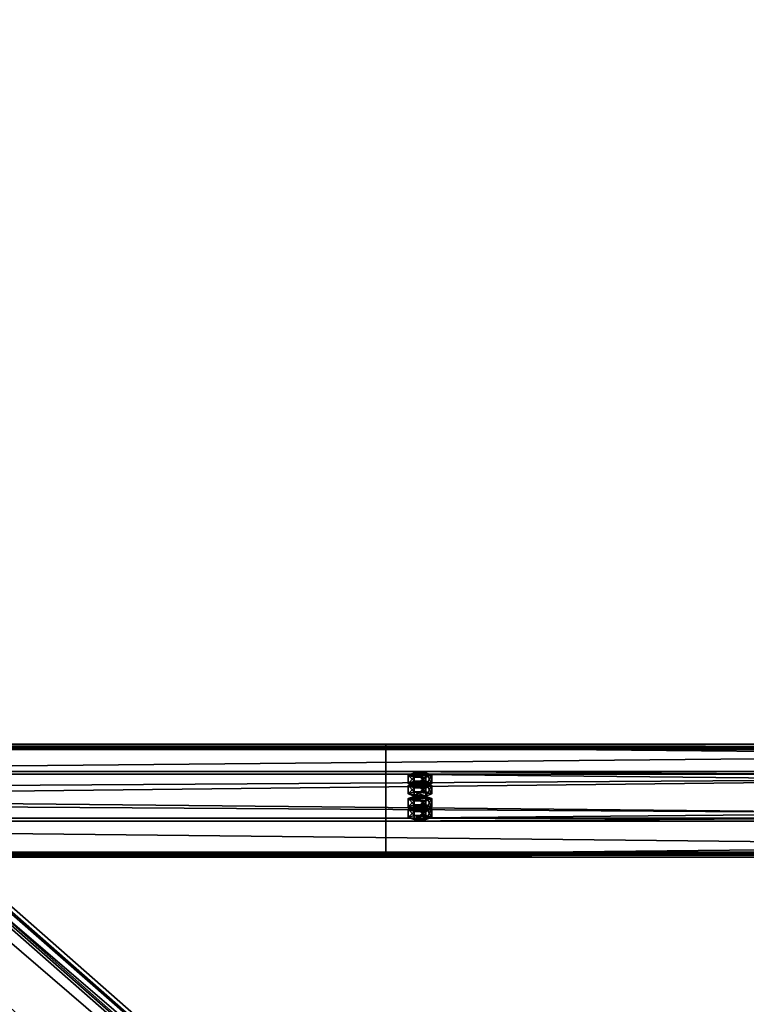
# Model space of a CAD drawing. Header units: millimetres. Extents: x -333 to 67333, y -930 to 39730.
# Tile 849 of 1056: x 4577 to 5217, y 30311 to 31178. Entities that reach past the tile are written whole.
import ezdxf

# ---------------------------------------------------------------- set-up
doc = ezdxf.new("R2010")
doc.units = ezdxf.units.MM
for name, color, linetype in [('13', 7, 'Continuous'), ('3', 7, 'Continuous'), ('95', 7, 'Continuous')]:
    doc.layers.add(name, color=color, linetype=linetype)

msp = doc.modelspace()

# ---------------------------------------------------------------- meshes
at = {"layer": '13', "color": 30}
mesh = msp.add_polyface(dxfattribs=at)
corners = [(-330.01, 30443.45, 5208.49), (-330.01, 30515.84, 5193.1), (6099.99, 30515.84, 5193.1), (6099.99, 30443.45, 5208.49), (-330.01, 30474.67, 4999.43), (6099.99, 30474.67, 4999.43), (-330.01, 30535.32, 4986.54), (6099.99, 30535.32, 4986.54), (-330.01, 30538.02, 4999.26), (6099.99, 30538.02, 4999.26), (-330.01, 30539.97, 4998.84), (6099.99, 30539.97, 4998.84), (-330.01, 30536.86, 4984.17), (6099.99, 30536.86, 4984.17), (-330.01, 30472.3, 4997.89), (6099.99, 30472.3, 4997.89), (-330.01, 30513.46, 5191.56), (6099.99, 30513.46, 5191.56), (-330.01, 30444.99, 5206.12), (6099.99, 30444.99, 5206.12), (-330.01, 30442.29, 5193.4), (6099.99, 30442.29, 5193.4), (-330.01, 30440.33, 5193.82), (6099.99, 30440.33, 5193.82)]
mesh.append_faces([[corners[k] for k in face] for face in [(0, 2, 3, 3), (1, 5, 2, 2), (4, 7, 5, 5), (6, 9, 7, 7), (8, 11, 9, 9), (10, 13, 11, 11), (12, 15, 13, 13), (14, 17, 15, 15), (16, 19, 17, 17), (18, 21, 19, 19), (20, 23, 21, 21), (22, 3, 23, 23), (8, 12, 10, 10), (18, 22, 20, 20), (13, 9, 11, 11)]], dxfattribs={"vtx0": -1, "color": 30})
mesh.append_faces([[corners[k] for k in face] for face in [(12, 6, 14, 14), (14, 1, 16, 16), (0, 16, 1, 1), (16, 0, 18, 18), (22, 18, 0, 0), (3, 19, 23, 23), (19, 2, 17, 17), (17, 2, 15, 15), (15, 5, 13, 13)]], dxfattribs={"vtx0": -1, "vtx1": -1, "color": 30})
mesh.append_faces([[corners[k] for k in face] for face in [(12, 8, 6, 6), (14, 6, 4, 4), (14, 4, 1, 1), (19, 3, 2, 2), (15, 2, 5, 5), (13, 5, 7, 7), (13, 7, 9, 9)]], dxfattribs={"vtx0": -1, "vtx2": -1, "vtx3": -1, "color": 30})
mesh.append_faces([[corners[k] for k in face] for face in [(21, 23, 19, 19)]], dxfattribs={"vtx1": -1, "color": 30})
mesh.append_faces([[corners[k] for k in face] for face in [(0, 1, 2, 2), (1, 4, 5, 5), (4, 6, 7, 7), (6, 8, 9, 9), (8, 10, 11, 11), (10, 12, 13, 13), (12, 14, 15, 15), (14, 16, 17, 17), (16, 18, 19, 19), (18, 20, 21, 21), (20, 22, 23, 23), (22, 0, 3, 3)]], dxfattribs={"vtx2": -1, "vtx3": -1, "color": 30})
mesh = msp.add_polyface(dxfattribs=at)
corners = [(4899.99, 30443.45, 5208.49), (4899.99, 30515.84, 5193.1), (11699.99, 30515.84, 5193.1), (11699.99, 30443.45, 5208.49), (4899.99, 30474.67, 4999.43), (11699.99, 30474.67, 4999.43), (4899.99, 30535.32, 4986.54), (11699.99, 30535.32, 4986.54), (4899.99, 30538.02, 4999.26), (11699.99, 30538.02, 4999.26), (4899.99, 30539.97, 4998.84), (11699.99, 30539.97, 4998.84), (4899.99, 30536.86, 4984.17), (11699.99, 30536.86, 4984.17), (4899.99, 30472.3, 4997.89), (11699.99, 30472.3, 4997.89), (4899.99, 30513.46, 5191.56), (11699.99, 30513.46, 5191.56), (4899.99, 30444.99, 5206.12), (11699.99, 30444.99, 5206.12), (4899.99, 30442.29, 5193.4), (11699.99, 30442.29, 5193.4), (4899.99, 30440.33, 5193.82), (11699.99, 30440.33, 5193.82)]
mesh.append_faces([[corners[k] for k in face] for face in [(0, 2, 3, 3), (1, 5, 2, 2), (4, 7, 5, 5), (6, 9, 7, 7), (8, 11, 9, 9), (10, 13, 11, 11), (12, 15, 13, 13), (14, 17, 15, 15), (16, 19, 17, 17), (18, 21, 19, 19), (20, 23, 21, 21), (22, 3, 23, 23), (8, 12, 10, 10), (18, 22, 20, 20), (11, 7, 9, 9)]], dxfattribs={"vtx0": -1, "color": 30})
mesh.append_faces([[corners[k] for k in face] for face in [(12, 6, 14, 14), (14, 1, 16, 16), (0, 16, 1, 1), (16, 0, 18, 18), (22, 18, 0, 0), (3, 19, 23, 23), (19, 2, 17, 17), (17, 2, 15, 15), (15, 5, 13, 13), (13, 7, 11, 11)]], dxfattribs={"vtx0": -1, "vtx1": -1, "color": 30})
mesh.append_faces([[corners[k] for k in face] for face in [(12, 8, 6, 6), (14, 6, 4, 4), (14, 4, 1, 1), (19, 3, 2, 2), (15, 2, 5, 5), (13, 5, 7, 7)]], dxfattribs={"vtx0": -1, "vtx2": -1, "vtx3": -1, "color": 30})
mesh.append_faces([[corners[k] for k in face] for face in [(21, 23, 19, 19)]], dxfattribs={"vtx1": -1, "color": 30})
mesh.append_faces([[corners[k] for k in face] for face in [(0, 1, 2, 2), (1, 4, 5, 5), (4, 6, 7, 7), (6, 8, 9, 9), (8, 10, 11, 11), (10, 12, 13, 13), (12, 14, 15, 15), (14, 16, 17, 17), (16, 18, 19, 19), (18, 20, 21, 21), (20, 22, 23, 23), (22, 0, 3, 3)]], dxfattribs={"vtx2": -1, "vtx3": -1, "color": 30})
at = {"layer": '3', "color": 91}
mesh = msp.add_polyface(dxfattribs=at)
corners = [(5204.31, 29819.17, 5017.15), (5154.82, 29765.35, 5028.59), (296.56, 34039.69, 4120.09), (346.04, 34093.5, 4108.65), (5154.82, 29780.74, 5100.97), (296.56, 34055.07, 4192.48), (5204.31, 29834.55, 5089.53), (346.04, 34108.89, 4181.04), (5206.31, 29820.73, 5013.75), (5206.31, 29837.36, 5092), (348.05, 34111.69, 4183.51), (348.05, 34095.06, 4105.26), (5152.82, 29779.18, 5104.37), (294.55, 34053.51, 4195.87), (5152.82, 29762.55, 5026.12), (294.55, 34036.88, 4117.62)]
mesh.append_faces([[corners[k] for k in face] for face in [(0, 2, 3, 3), (1, 5, 2, 2), (4, 7, 5, 5), (6, 3, 7, 7), (8, 10, 11, 11), (9, 13, 10, 10), (12, 15, 13, 13), (14, 11, 15, 15)]], dxfattribs={"vtx0": -1, "color": 91})
mesh.append_faces([[corners[k] for k in face] for face in [(9, 6, 12, 12), (6, 8, 0, 0), (0, 8, 1, 1), (12, 4, 14, 14), (4, 12, 6, 6), (14, 1, 8, 8), (11, 3, 15, 15), (3, 10, 7, 7), (7, 10, 5, 5), (15, 2, 13, 13), (2, 15, 3, 3), (13, 5, 10, 10)]], dxfattribs={"vtx0": -1, "vtx1": -1, "color": 91})
mesh.append_faces([[corners[k] for k in face] for face in [(6, 9, 8, 8), (14, 4, 1, 1), (3, 11, 10, 10), (13, 2, 5, 5)]], dxfattribs={"vtx0": -1, "vtx2": -1, "vtx3": -1, "color": 91})
mesh.append_faces([[corners[k] for k in face] for face in [(0, 1, 2, 2), (1, 4, 5, 5), (4, 6, 7, 7), (6, 0, 3, 3), (8, 9, 10, 10), (9, 12, 13, 13), (12, 14, 15, 15), (14, 8, 11, 11)]], dxfattribs={"vtx2": -1, "vtx3": -1, "color": 91})
at = {"layer": '95', "color": 20}
mesh = msp.add_polyface(dxfattribs=at)
corners = [(4935.99, 30505.44, 5144.2), (4935.19, 30504.82, 5141.26), (4935.19, 30502.86, 5141.68), (4935.99, 30503.48, 5144.61), (4932.99, 30504.36, 5139.11), (4932.99, 30502.4, 5139.53), (4929.99, 30504.19, 5138.33), (4929.99, 30502.24, 5138.74), (4926.99, 30504.36, 5139.11), (4926.99, 30502.4, 5139.53), (4924.79, 30504.82, 5141.26), (4924.79, 30502.86, 5141.68), (4923.99, 30505.44, 5144.2), (4923.99, 30503.48, 5144.61), (4924.79, 30506.06, 5147.13), (4924.79, 30504.11, 5147.55), (4926.99, 30506.52, 5149.28), (4926.99, 30504.56, 5149.7), (4929.99, 30506.69, 5150.07), (4929.99, 30504.73, 5150.48), (4932.99, 30506.52, 5149.28), (4932.99, 30504.56, 5149.7), (4935.19, 30506.06, 5147.13), (4935.19, 30504.11, 5147.55), (4940.38, 30503.48, 5144.61), (4935.19, 30501.61, 5135.81), (4935.19, 30494.28, 5137.37), (4940.38, 30496.15, 5146.17), (4924.79, 30501.61, 5135.81), (4924.79, 30494.28, 5137.37), (4919.6, 30503.48, 5144.61), (4919.6, 30496.15, 5146.17), (4924.79, 30505.36, 5153.42), (4924.79, 30498.02, 5154.98), (4935.19, 30505.36, 5153.42), (4935.19, 30498.02, 5154.98), (4940.38, 30512.78, 5142.64), (4935.19, 30510.91, 5133.83), (4935.19, 30503.57, 5135.39), (4940.38, 30505.44, 5144.2), (4924.79, 30510.91, 5133.83), (4924.79, 30503.57, 5135.39), (4919.6, 30512.78, 5142.64), (4919.6, 30505.44, 5144.2), (4924.79, 30514.65, 5151.44), (4924.79, 30507.31, 5153), (4935.19, 30514.65, 5151.44), (4935.19, 30507.31, 5153), (4935.99, 30484.65, 5046.38), (4935.19, 30484.03, 5043.45), (4935.19, 30482.07, 5043.86), (4935.99, 30482.69, 5046.8), (4932.99, 30483.57, 5041.3), (4932.99, 30481.61, 5041.72), (4929.99, 30483.4, 5040.51), (4929.99, 30481.45, 5040.93), (4926.99, 30483.57, 5041.3), (4926.99, 30481.61, 5041.72), (4924.79, 30484.03, 5043.45), (4924.79, 30482.07, 5043.86), (4923.99, 30484.65, 5046.38), (4923.99, 30482.69, 5046.8), (4924.79, 30485.27, 5049.32), (4924.79, 30483.32, 5049.73), (4926.99, 30485.73, 5051.47), (4926.99, 30483.77, 5051.88), (4929.99, 30485.9, 5052.25), (4929.99, 30483.94, 5052.67), (4932.99, 30485.73, 5051.47), (4932.99, 30483.77, 5051.88), (4935.19, 30485.27, 5049.32), (4935.19, 30483.32, 5049.73), (4940.38, 30482.69, 5046.8), (4935.19, 30480.82, 5037.99), (4935.19, 30473.49, 5039.55), (4940.38, 30475.36, 5048.36), (4924.79, 30480.82, 5037.99), (4924.79, 30473.49, 5039.55), (4919.6, 30482.69, 5046.8), (4919.6, 30475.36, 5048.36), (4924.79, 30484.56, 5055.6), (4924.79, 30477.23, 5057.16), (4935.19, 30484.56, 5055.6), (4935.19, 30477.23, 5057.16), (4940.38, 30491.99, 5044.82), (4935.19, 30490.11, 5036.02), (4935.19, 30482.78, 5037.58), (4940.38, 30484.65, 5046.38), (4924.79, 30490.11, 5036.02), (4924.79, 30482.78, 5037.58), (4919.6, 30491.99, 5044.82), (4919.6, 30484.65, 5046.38), (4924.79, 30493.86, 5053.63), (4924.79, 30486.52, 5055.19), (4935.19, 30493.86, 5053.63), (4935.19, 30486.52, 5055.19)]
mesh.append_faces([[corners[k] for k in face] for face in [(0, 2, 3, 3), (1, 5, 2, 2), (4, 7, 5, 5), (6, 9, 7, 7), (8, 11, 9, 9), (10, 13, 11, 11), (12, 15, 13, 13), (14, 17, 15, 15), (16, 19, 17, 17), (18, 21, 19, 19), (20, 23, 21, 21), (22, 3, 23, 23), (4, 8, 6, 6), (16, 20, 18, 18), (23, 19, 21, 21), (11, 7, 9, 9), (24, 26, 27, 27), (25, 29, 26, 26), (28, 31, 29, 29), (30, 33, 31, 31), (32, 35, 33, 33), (34, 27, 35, 35), (25, 30, 28, 28), (32, 24, 34, 34), (27, 33, 35, 35), (31, 26, 29, 29), (36, 38, 39, 39), (37, 41, 38, 38), (40, 43, 41, 41), (42, 45, 43, 43), (44, 47, 45, 45), (46, 39, 47, 47), (37, 42, 40, 40), (44, 36, 46, 46), (39, 45, 47, 47), (43, 38, 41, 41), (48, 50, 51, 51), (49, 53, 50, 50), (52, 55, 53, 53), (54, 57, 55, 55), (56, 59, 57, 57), (58, 61, 59, 59), (60, 63, 61, 61), (62, 65, 63, 63), (64, 67, 65, 65), (66, 69, 67, 67), (68, 71, 69, 69), (70, 51, 71, 71), (52, 56, 54, 54), (64, 68, 66, 66), (69, 65, 67, 67), (59, 55, 57, 57), (72, 74, 75, 75), (73, 77, 74, 74), (76, 79, 77, 77), (78, 81, 79, 79), (80, 83, 81, 81), (82, 75, 83, 83), (73, 78, 76, 76), (80, 72, 82, 82), (75, 81, 83, 83), (79, 74, 77, 77), (84, 86, 87, 87), (85, 89, 86, 86), (88, 91, 89, 89), (90, 93, 91, 91), (92, 95, 93, 93), (94, 87, 95, 95), (85, 90, 88, 88), (92, 84, 94, 94), (87, 93, 95, 95), (91, 86, 89, 89)]], dxfattribs={"vtx0": -1, "color": 20})
mesh.append_faces([[corners[k] for k in face] for face in [(8, 4, 10, 10), (10, 4, 12, 12), (12, 0, 14, 14), (14, 0, 16, 16), (19, 23, 17, 17), (17, 3, 15, 15), (15, 2, 13, 13), (13, 5, 11, 11), (30, 25, 32, 32), (33, 26, 31, 31), (42, 36, 44, 44), (45, 38, 43, 43), (56, 52, 58, 58), (58, 49, 60, 60), (60, 48, 62, 62), (62, 70, 64, 64), (65, 51, 63, 63), (63, 50, 61, 61), (61, 53, 59, 59), (78, 72, 80, 80), (81, 74, 79, 79), (90, 84, 92, 92), (93, 86, 91, 91)]], dxfattribs={"vtx0": -1, "vtx1": -1, "color": 20})
mesh.append_faces([[corners[k] for k in face] for face in [(12, 4, 1, 1), (12, 1, 0, 0), (16, 0, 22, 22), (16, 22, 20, 20), (17, 23, 3, 3), (15, 3, 2, 2), (13, 2, 5, 5), (11, 5, 7, 7), (32, 25, 24, 24), (33, 27, 26, 26), (42, 37, 36, 36), (45, 39, 38, 38), (58, 52, 49, 49), (60, 49, 48, 48), (62, 48, 70, 70), (64, 70, 68, 68), (65, 69, 71, 71), (65, 71, 51, 51), (63, 51, 50, 50), (61, 50, 53, 53), (59, 53, 55, 55), (78, 73, 72, 72), (81, 75, 74, 74), (90, 85, 84, 84), (93, 87, 86, 86)]], dxfattribs={"vtx0": -1, "vtx2": -1, "vtx3": -1, "color": 20})
mesh.append_faces([[corners[k] for k in face] for face in [(0, 1, 2, 2), (1, 4, 5, 5), (4, 6, 7, 7), (6, 8, 9, 9), (8, 10, 11, 11), (10, 12, 13, 13), (12, 14, 15, 15), (14, 16, 17, 17), (16, 18, 19, 19), (18, 20, 21, 21), (20, 22, 23, 23), (22, 0, 3, 3), (24, 25, 26, 26), (25, 28, 29, 29), (28, 30, 31, 31), (30, 32, 33, 33), (32, 34, 35, 35), (34, 24, 27, 27), (36, 37, 38, 38), (37, 40, 41, 41), (40, 42, 43, 43), (42, 44, 45, 45), (44, 46, 47, 47), (46, 36, 39, 39), (48, 49, 50, 50), (49, 52, 53, 53), (52, 54, 55, 55), (54, 56, 57, 57), (56, 58, 59, 59), (58, 60, 61, 61), (60, 62, 63, 63), (62, 64, 65, 65), (64, 66, 67, 67), (66, 68, 69, 69), (68, 70, 71, 71), (70, 48, 51, 51), (72, 73, 74, 74), (73, 76, 77, 77), (76, 78, 79, 79), (78, 80, 81, 81), (80, 82, 83, 83), (82, 72, 75, 75), (84, 85, 86, 86), (85, 88, 89, 89), (88, 90, 91, 91), (90, 92, 93, 93), (92, 94, 95, 95), (94, 84, 87, 87)]], dxfattribs={"vtx2": -1, "vtx3": -1, "color": 20})

doc.saveas('drawing.dxf')
